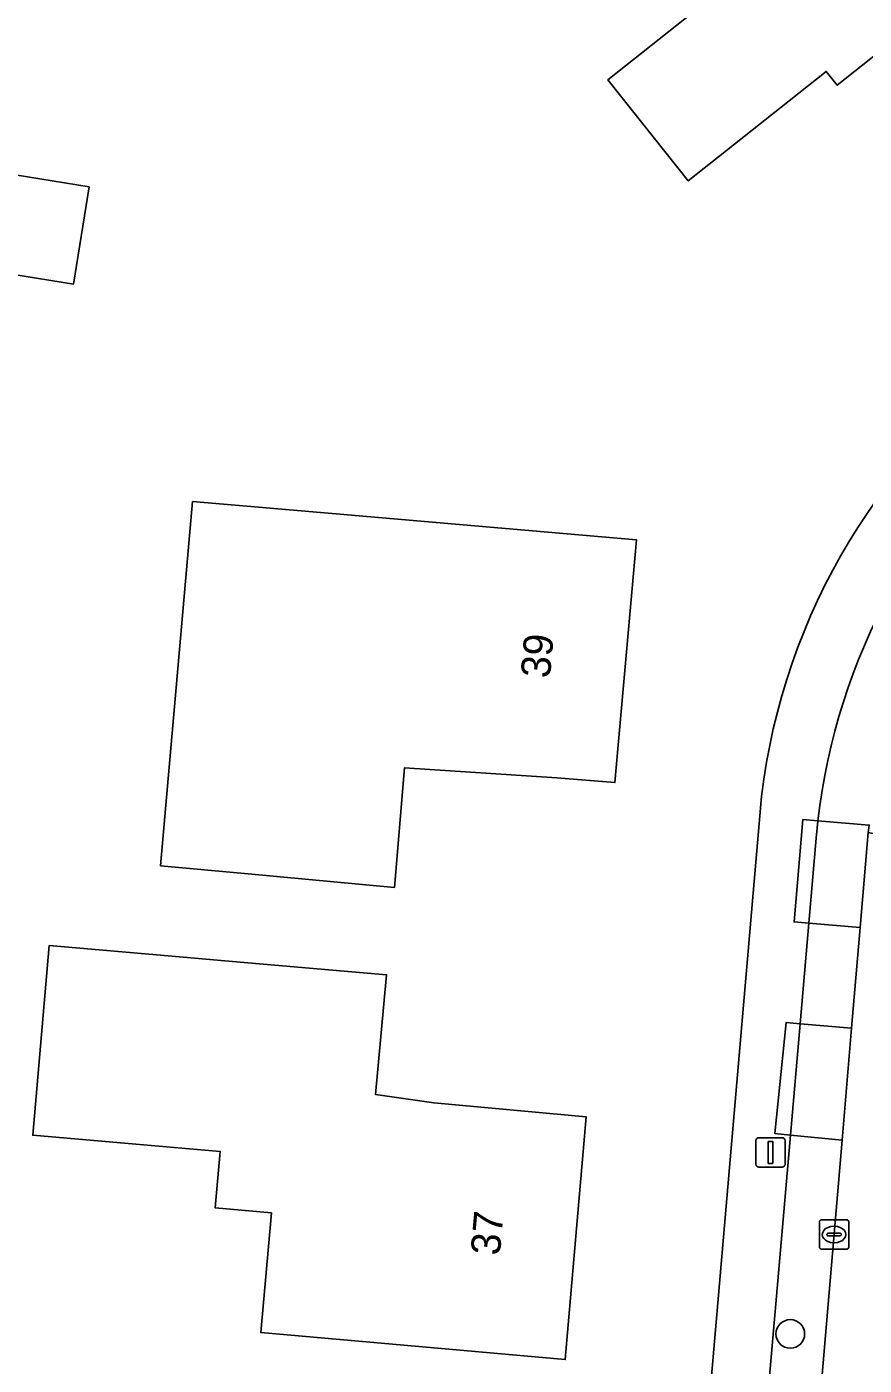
# Model space of a CAD drawing. Extents: x 159626 to 160723, y 388173 to 389416.
# Drawn here: x 159947.22 to 159975.72, y 388559.22 to 388604.77 of the extents above; entities that cross this region are included whole.
import ezdxf

# ---------------------------------------------------------------- set-up
doc = ezdxf.new("R2010")
doc.units = 0
for name, color, linetype in [('IMGEO_Boom', 7, 'Continuous'), ('IMGEO_Erf', 7, 'Continuous'), ('IMGEO_Kolk', 7, 'Continuous'), ('IMGEO_Lichtmast', 7, 'Continuous'), ('IMGEO_Pand', 7, 'Continuous'), ('IMGEO_Pand_nummerreeks', 7, 'Continuous'), ('IMGEO_Parkeervlak_open', 7, 'Continuous'), ('IMGEO_Rijbaan_lokaal_gesloten', 7, 'Continuous'), ('IMGEO_Voetpad_open', 7, 'Continuous')]:
    doc.layers.add(name, color=color, linetype=linetype)

msp = doc.modelspace()

# ---------------------------------------------------------------- linework, layer by layer
at = {"layer": 'IMGEO_Boom'}
msp.add_circle((159973.205, 388560.281), 0.489, dxfattribs=at)
at = {"layer": 'IMGEO_Erf'}
for points in [[(159977.152, 388604.649), (159974.803, 388602.785), (159974.431, 388603.254), (159971.308, 388600.776), (159969.731, 388599.525), (159966.996, 388602.972), (159971.696, 388606.701), (159979.927, 388613.231), (159980.13, 388612.965), (159978.952, 388612.041), (159980.918, 388609.537), (159982.606, 388609.353), (159982.809, 388611.002), (159984.451, 388612.35), (159989.108, 388606.451), (159980.88, 388599.95)], [(159945.014, 388596.622), (159945.548, 388599.936), (159949.338, 388599.325), (159948.804, 388596.011)], [(159965.262, 388579.208), (159960.076, 388579.551), (159959.729, 388575.481), (159954.751, 388575.94), (159951.773, 388576.215), (159952.34, 388582.666), (159952.863, 388588.615), (159957.617, 388588.204), (159962.992, 388587.739), (159967.973, 388587.309), (159967.238, 388579.05)], [(159947.423, 388567.046), (159947.981, 388573.497), (159951.51, 388573.192), (159954.484, 388572.935), (159959.465, 388572.504), (159959.088, 388568.428), (159961.073, 388568.146), (159966.26, 388567.668), (159965.543, 388559.406), (159960.563, 388559.851), (159955.183, 388560.332), (159955.547, 388564.4), (159953.633, 388564.571), (159953.804, 388566.485), (159950.933, 388566.742)]]:
    msp.add_lwpolyline(points, close=True, dxfattribs=at)
msp.add_lwpolyline([(159970.585, 388480.95), (159968.378, 388488.774), (159965.761, 388498.054), (159965.517, 388499.422), (159966.165, 388508.324), (159972.225, 388578.576)], dxfattribs=at)
msp.add_arc((159993.913, 388575.98), 21.843, 124.542, 173.1733, dxfattribs=at)
at = {"layer": 'IMGEO_Kolk'}
for p, q in [((159974.194, 388563.239), (159974.194, 388564.091)), ((159974.269, 388564.165), (159975.121, 388564.165)), ((159974.682, 388563.945), (159974.707, 388563.945)), ((159975.195, 388564.091), (159975.195, 388563.239)), ((159974.453, 388563.659), (159974.453, 388563.671)), ((159974.891, 388563.622), (159974.493, 388563.622)), ((159974.496, 388563.708), (159974.894, 388563.708)), ((159974.705, 388563.385), (159974.68, 388563.385)), ((159974.937, 388563.671), (159974.937, 388563.659)), ((159975.121, 388563.165), (159974.269, 388563.165))]:
    msp.add_line(p, q, dxfattribs=at)
for points in [[(159974.194, 388563.239), (159974.194, 388564.091)], [(159974.269, 388564.165), (159975.121, 388564.165)], [(159975.195, 388564.091), (159975.195, 388563.239)], [(159975.121, 388563.165), (159974.269, 388563.165)]]:
    msp.add_lwpolyline(points, dxfattribs=at)
for centre, radius, start, end in [((159974.271, 388564.089), 0.0765, 91.552, 178.448), ((159974.271, 388564.089), 0.0765, 91.552, 178.448), ((159975.119, 388564.089), 0.0765, 1.552, 88.448), ((159975.119, 388564.089), 0.0765, 1.552, 88.448), ((159974.493, 388563.668), 0.0403, 85.8775, 175.7526), ((159974.49, 388563.658), 0.0366, 178.938, 274.7102), ((159974.894, 388563.665), 0.043, 264.8664, 352.4533), ((159974.898, 388563.67), 0.0386, 1.7309, 96.639), ((159974.271, 388563.241), 0.0765, 181.552, 268.448), ((159974.271, 388563.241), 0.0765, 181.552, 268.448), ((159975.119, 388563.241), 0.0765, 271.552, 358.448), ((159975.119, 388563.241), 0.0765, 271.552, 358.448)]:
    msp.add_arc(centre, radius, start, end, dxfattribs=at)
for centre, major_axis, ratio, start_param, end_param in [((159974.681, 388563.665), (-0.387, 0.002), 0.722429, 4.712389, 7.853982), ((159974.706, 388563.665), (-0.39, 0.002), 0.717154, 1.570796, 4.712389)]:
    msp.add_ellipse(centre, major_axis=major_axis, ratio=ratio, start_param=start_param, end_param=end_param, dxfattribs=at)
at = {"layer": 'IMGEO_Lichtmast'}
for p, q in [((159972.036, 388566.058), (159972.036, 388566.858)), ((159972.036, 388566.858), (159972.036, 388566.058)), ((159972.136, 388566.958), (159972.926, 388566.958)), ((159972.926, 388566.958), (159972.136, 388566.958)), ((159973.026, 388566.858), (159973.026, 388566.058)), ((159973.026, 388566.058), (159973.026, 388566.858)), ((159972.926, 388565.958), (159972.136, 388565.958)), ((159972.136, 388565.958), (159972.926, 388565.958))]:
    msp.add_line(p, q, dxfattribs=at)
msp.add_lwpolyline([(159972.456, 388566.833), (159972.606, 388566.833), (159972.606, 388566.083), (159972.456, 388566.083), (159972.456, 388566.833)], dxfattribs=at)
for centre, start, end in [((159972.136, 388566.858), 90, 180), ((159972.136, 388566.858), 90, 180), ((159972.926, 388566.858), 0, 90), ((159972.926, 388566.858), 360, 90), ((159972.136, 388566.058), 180, 270), ((159972.136, 388566.058), 180, 270), ((159972.926, 388566.058), 270, 0), ((159972.926, 388566.058), 270, 0)]:
    msp.add_arc(centre, 0.1, start, end, dxfattribs=at)
at = {"layer": 'IMGEO_Pand'}
for points in [[(159989.108, 388606.451), (159984.451, 388612.35), (159982.809, 388611.002), (159982.606, 388609.353), (159980.918, 388609.537), (159978.952, 388612.041), (159980.13, 388612.965), (159979.927, 388613.231), (159971.696, 388606.701), (159966.996, 388602.972), (159969.731, 388599.525), (159971.308, 388600.776), (159974.431, 388603.254), (159974.803, 388602.785), (159977.152, 388604.649), (159980.88, 388599.95)], [(159945.014, 388596.622), (159948.804, 388596.011), (159949.338, 388599.325), (159945.548, 388599.936)], [(159967.973, 388587.309), (159962.992, 388587.739), (159957.617, 388588.204), (159952.863, 388588.615), (159952.34, 388582.666), (159951.773, 388576.215), (159954.751, 388575.94), (159959.729, 388575.481), (159960.076, 388579.551), (159965.262, 388579.208), (159967.238, 388579.05)], [(159953.804, 388566.485), (159953.633, 388564.571), (159955.547, 388564.4), (159955.183, 388560.332), (159960.563, 388559.851), (159965.543, 388559.406), (159966.26, 388567.668), (159961.073, 388568.146), (159959.088, 388568.428), (159959.465, 388572.504), (159954.484, 388572.935), (159951.51, 388573.192), (159947.981, 388573.497), (159947.423, 388567.046), (159950.933, 388566.742)]]:
    msp.add_lwpolyline(points, close=True, dxfattribs=at)
at = {"layer": 'IMGEO_Parkeervlak_open'}
for points in [[(159975.859, 388577.343), (159975.893, 388577.602), (159974.144, 388577.75), (159974.083, 388577.151), (159973.833, 388574.264), (159975.584, 388574.113)], [(159975.584, 388574.113), (159973.833, 388574.264), (159973.536, 388570.835), (159975.293, 388570.686)], [(159975.293, 388570.686), (159973.536, 388570.835), (159973.209, 388567.051), (159974.969, 388566.874)], [(159974.969, 388566.874), (159973.209, 388567.051), (159972.136, 388554.658), (159973.918, 388554.507)]]:
    msp.add_lwpolyline(points, close=True, dxfattribs=at)
msp.add_lwpolyline([(159974.144, 388577.75), (159975.893, 388577.602)], dxfattribs=at)
msp.add_arc((159995.455, 388575.285), 21.453, 129.3694, 173.4023, dxfattribs=at)
at = {"layer": 'IMGEO_Rijbaan_lokaal_gesloten'}
msp.add_lwpolyline([(159980.776, 388557.696), (159981.216, 388562.7), (159981.546, 388566.456), (159982.387, 388576.021), (159975.859, 388577.343), (159975.584, 388574.113), (159975.293, 388570.686), (159974.969, 388566.874), (159973.918, 388554.507)], dxfattribs=at)
at = {"layer": 'IMGEO_Voetpad_open'}
for points in [[(159972.225, 388578.576), (159966.165, 388508.324), (159965.517, 388499.422), (159965.761, 388498.054), (159968.378, 388488.774), (159970.585, 388480.95), (159972.175, 388476.251)], [(159967.432, 388500), (159967.434, 388500.356), (159969.074, 388519.292), (159968.576, 388519.335), (159968.902, 388523.101), (159969.4, 388523.058), (159970.437, 388535.043), (159969.94, 388535.086), (159970.266, 388538.852), (159970.763, 388538.809), (159971.82, 388551.013), (159971.322, 388551.056), (159971.638, 388554.701), (159972.136, 388554.658), (159973.209, 388567.051), (159972.681, 388567.104), (159973.064, 388570.883), (159973.536, 388570.835), (159973.833, 388574.264), (159973.335, 388574.307), (159973.637, 388577.794), (159974.144, 388577.75)]]:
    msp.add_lwpolyline(points, dxfattribs=at)
for points in [[(159973.833, 388574.264), (159974.083, 388577.151), (159974.144, 388577.75), (159973.637, 388577.794), (159973.335, 388574.307)], [(159973.536, 388570.835), (159973.064, 388570.883), (159972.681, 388567.104), (159973.209, 388567.051)]]:
    msp.add_lwpolyline(points, close=True, dxfattribs=at)
for centre, radius, start, end in [((159993.913, 388575.98), 21.843, 124.542, 173.1733), ((159995.455, 388575.285), 21.453, 129.3694, 173.4023)]:
    msp.add_arc(centre, radius, start, end, dxfattribs=at)

# ---------------------------------------------------------------- texts
at = {"layer": 'IMGEO_Pand_nummerreeks'}
for s, rotation, p in [('39', 84.9123, (159965.022, 388582.581)), ('37', 85.0401, (159963.319, 388562.932))]:
    msp.add_text(s, height=1, rotation=rotation, dxfattribs=at).set_placement(p)

doc.saveas('drawing.dxf')
